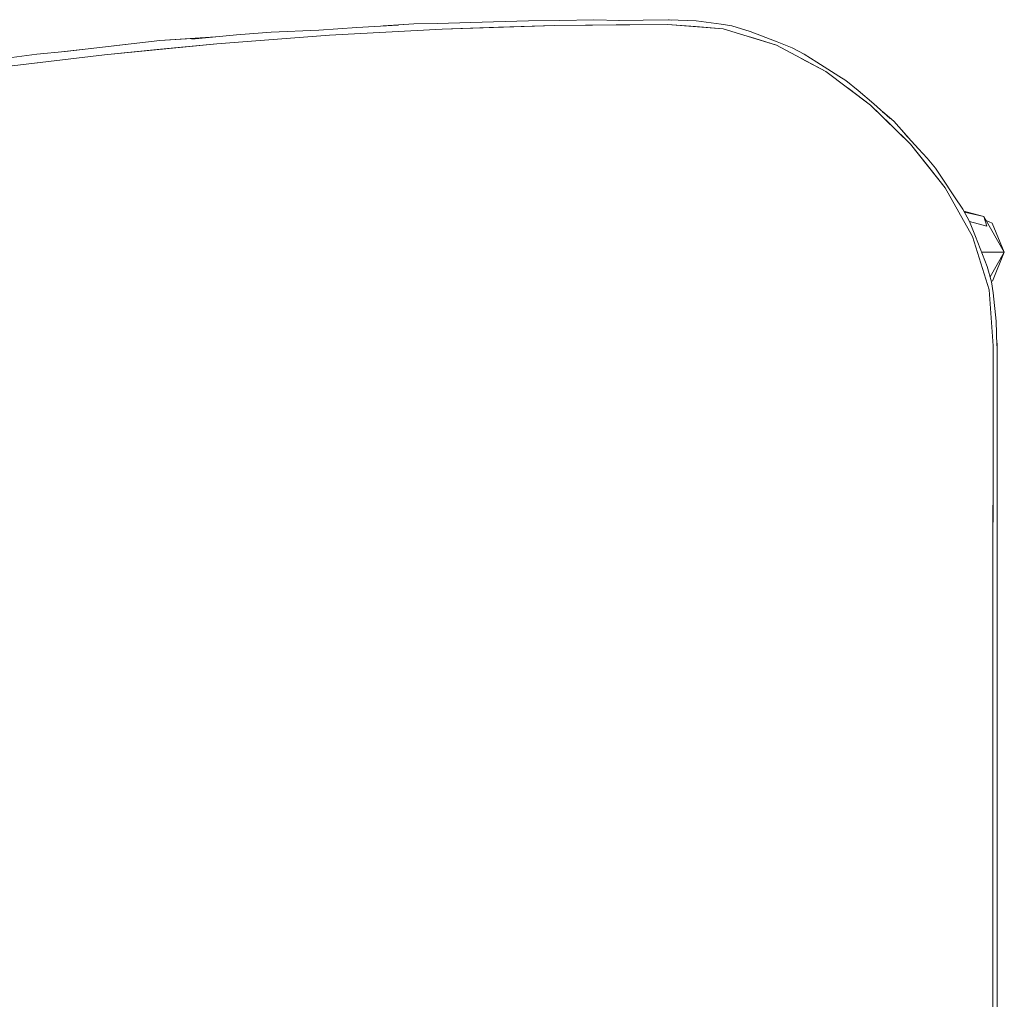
# Model space of a CAD drawing. Header units: millimetres. Extents: x 2 to 902, y -447 to 199.
# Tile 820 of 1056: x 25.435 to 25.93, y 181.905 to 182.397. Entities that reach past the tile are written whole.
import ezdxf

# ---------------------------------------------------------------- set-up
doc = ezdxf.new("R2010")
doc.units = ezdxf.units.MM
doc.header["$MEASUREMENT"] = 0
doc.layers.add('IFC-Elemento de mobília-Contorno', color=152, linetype='Continuous', lineweight=5)

msp = doc.modelspace()

# ---------------------------------------------------------------- linework, layer by layer
at = {"layer": 'IFC-Elemento de mobília-Contorno', "color": 7, "lineweight": 5}
for p, q in [((25.61738, 182.39434), (25.6329, 182.39536)), ((25.61738, 182.39434), (25.6329, 182.39536)), ((25.61793, 182.39437), (25.6329, 182.39536)), ((25.61793, 182.39437), (25.6329, 182.39536)), ((25.6329, 182.39536), (25.64448, 182.39557)), ((25.6329, 182.39536), (25.64448, 182.39557)), ((25.64448, 182.39557), (25.67285, 182.39638)), ((25.64448, 182.39557), (25.67285, 182.39638)), ((25.67285, 182.39638), (25.69058, 182.39689)), ((25.67285, 182.39638), (25.69058, 182.39689)), ((25.69058, 182.39689), (25.70634, 182.39704)), ((25.69058, 182.39689), (25.70634, 182.39704)), ((25.70378, 182.39453), (25.76051, 182.395)), ((25.70378, 182.39453), (25.76051, 182.395)), ((25.70634, 182.39704), (25.72316, 182.3973)), ((25.70634, 182.39704), (25.72316, 182.3973)), ((25.72316, 182.3973), (25.73652, 182.39702)), ((25.72316, 182.3973), (25.73652, 182.39702)), ((25.73468, 182.39479), (25.76051, 182.395)), ((25.73468, 182.39479), (25.76051, 182.395)), ((25.73557, 182.39704), (25.76086, 182.39745)), ((25.73557, 182.39704), (25.76086, 182.39745)), ((25.73567, 182.39704), (25.76088, 182.39745)), ((25.76051, 182.395), (25.7745, 182.39396)), ((25.76051, 182.395), (25.7885, 182.39292)), ((25.76051, 182.395), (25.7745, 182.39396)), ((25.76051, 182.395), (25.7885, 182.39292)), ((25.76086, 182.39745), (25.76243, 182.39729)), ((25.76086, 182.39745), (25.76243, 182.39729)), ((25.76088, 182.39745), (25.76246, 182.39729)), ((25.76088, 182.39745), (25.76246, 182.39729)), ((25.76129, 182.39734), (25.7749, 182.39681)), ((25.76129, 182.39734), (25.7749, 182.39681)), ((25.7749, 182.39681), (25.78742, 182.39519)), ((25.7749, 182.39681), (25.78742, 182.39519)), ((25.78742, 182.39519), (25.79283, 182.39436)), ((25.78742, 182.39519), (25.79283, 182.39436)), ((25.54354, 182.38984), (25.56097, 182.39114)), ((25.54354, 182.38984), (25.56097, 182.39114)), ((25.56097, 182.39114), (25.58496, 182.39221)), ((25.56097, 182.39114), (25.58496, 182.39221)), ((25.58496, 182.39221), (25.6042, 182.39359)), ((25.58496, 182.39221), (25.6042, 182.39359)), ((25.58496, 182.39221), (25.58499, 182.39221)), ((25.58496, 182.39221), (25.58499, 182.39221)), ((25.59032, 182.38969), (25.64703, 182.39275)), ((25.59032, 182.38969), (25.64703, 182.39275)), ((25.59032, 182.38969), (25.61868, 182.39122)), ((25.59032, 182.38969), (25.61868, 182.39122)), ((25.6042, 182.39359), (25.62489, 182.39477)), ((25.6042, 182.39359), (25.62489, 182.39477)), ((25.61868, 182.39122), (25.64703, 182.39275)), ((25.61868, 182.39122), (25.64703, 182.39275)), ((25.64703, 182.39275), (25.70378, 182.39453)), ((25.64703, 182.39275), (25.70378, 182.39453)), ((25.64703, 182.39275), (25.6754, 182.39364)), ((25.64703, 182.39275), (25.6754, 182.39364)), ((25.6754, 182.39364), (25.70378, 182.39453)), ((25.6754, 182.39364), (25.70378, 182.39453)), ((25.70378, 182.39453), (25.71923, 182.39465)), ((25.70378, 182.39453), (25.71923, 182.39465)), ((25.71923, 182.39465), (25.73468, 182.39479)), ((25.71923, 182.39465), (25.73468, 182.39479)), ((25.7745, 182.39396), (25.7885, 182.39292)), ((25.7745, 182.39396), (25.7885, 182.39292)), ((25.7885, 182.39292), (25.81532, 182.38462)), ((25.7885, 182.39292), (25.81532, 182.38462)), ((25.79283, 182.39436), (25.80212, 182.39151)), ((25.79283, 182.39436), (25.80212, 182.39151)), ((25.80212, 182.39151), (25.81555, 182.38628)), ((25.80212, 182.39151), (25.81555, 182.38628)), ((25.47326, 182.38329), (25.50507, 182.38697)), ((25.47326, 182.38329), (25.50507, 182.38697)), ((25.47326, 182.38329), (25.48916, 182.38513)), ((25.47326, 182.38329), (25.48916, 182.38513)), ((25.47718, 182.3798), (25.53369, 182.38538)), ((25.47718, 182.3798), (25.53369, 182.38538)), ((25.50507, 182.38697), (25.53304, 182.3888)), ((25.50507, 182.38697), (25.53304, 182.3888)), ((25.50507, 182.38697), (25.52105, 182.38801)), ((25.50507, 182.38697), (25.52105, 182.38801)), ((25.50544, 182.38259), (25.53369, 182.38538)), ((25.50544, 182.38259), (25.53369, 182.38538)), ((25.52105, 182.38801), (25.533, 182.3888)), ((25.52105, 182.38801), (25.533, 182.3888)), ((25.52112, 182.38763), (25.54354, 182.38984)), ((25.52112, 182.38763), (25.54354, 182.38984)), ((25.53044, 182.38505), (25.53047, 182.38505)), ((25.53044, 182.38505), (25.53047, 182.38505)), ((25.53369, 182.38538), (25.59032, 182.38969)), ((25.53369, 182.38538), (25.59032, 182.38969)), ((25.53369, 182.38538), (25.56201, 182.38753)), ((25.53369, 182.38538), (25.56201, 182.38753)), ((25.56201, 182.38753), (25.59032, 182.38969)), ((25.56201, 182.38753), (25.59032, 182.38969)), ((25.80191, 182.38877), (25.81532, 182.38462)), ((25.80191, 182.38877), (25.81532, 182.38462)), ((25.81555, 182.38628), (25.8231, 182.38335)), ((25.81555, 182.38628), (25.8231, 182.38335)), ((25.44315, 182.38004), (25.45735, 182.38146)), ((25.44315, 182.38004), (25.45735, 182.38146)), ((25.45703, 182.38143), (25.47326, 182.38329)), ((25.45703, 182.38143), (25.47326, 182.38329)), ((25.45735, 182.38146), (25.47326, 182.38329)), ((25.45735, 182.38146), (25.47326, 182.38329)), ((25.47718, 182.3798), (25.50544, 182.38259)), ((25.47718, 182.3798), (25.50544, 182.38259)), ((25.81532, 182.38462), (25.8401, 182.37134)), ((25.81532, 182.38462), (25.8401, 182.37134)), ((25.8231, 182.38335), (25.8292, 182.38004)), ((25.8231, 182.38335), (25.8292, 182.38004)), ((25.42081, 182.37298), (25.47718, 182.3798)), ((25.42081, 182.37298), (25.47718, 182.3798)), ((25.42081, 182.37298), (25.449, 182.37639)), ((25.42081, 182.37298), (25.449, 182.37639)), ((25.42554, 182.3778), (25.44315, 182.38004)), ((25.42554, 182.3778), (25.44315, 182.38004)), ((25.449, 182.37639), (25.47718, 182.3798)), ((25.449, 182.37639), (25.47718, 182.3798)), ((25.82771, 182.37798), (25.8401, 182.37134)), ((25.82771, 182.37798), (25.8401, 182.37134)), ((25.8292, 182.38004), (25.83556, 182.37603)), ((25.8292, 182.38004), (25.83556, 182.37603)), ((25.83556, 182.37603), (25.84659, 182.36907)), ((25.83556, 182.37603), (25.84659, 182.36907)), ((25.8401, 182.37134), (25.86261, 182.35449)), ((25.8401, 182.37134), (25.86261, 182.35449)), ((25.84659, 182.36907), (25.85019, 182.36677)), ((25.84659, 182.36907), (25.85019, 182.36677)), ((25.85019, 182.36677), (25.8564, 182.36189)), ((25.85019, 182.36677), (25.8564, 182.36189)), ((25.85135, 182.36291), (25.86261, 182.35449)), ((25.85135, 182.36291), (25.86261, 182.35449)), ((25.8564, 182.36189), (25.86425, 182.35505)), ((25.8564, 182.36189), (25.86426, 182.35505)), ((25.86261, 182.35449), (25.88278, 182.33488)), ((25.86261, 182.35449), (25.8727, 182.34468)), ((25.86261, 182.35449), (25.88278, 182.33488)), ((25.86261, 182.35449), (25.8727, 182.34468)), ((25.86425, 182.35505), (25.87247, 182.34772)), ((25.86426, 182.35505), (25.87247, 182.34772)), ((25.86866, 182.35112), (25.87428, 182.34635)), ((25.86868, 182.3511), (25.87428, 182.34635)), ((25.86871, 182.35107), (25.87427, 182.34636)), ((25.86874, 182.35105), (25.87427, 182.34636)), ((25.87427, 182.34636), (25.88187, 182.33783)), ((25.87427, 182.34636), (25.88187, 182.33783)), ((25.87428, 182.34635), (25.88202, 182.33767)), ((25.87428, 182.34635), (25.88202, 182.33767)), ((25.8727, 182.34468), (25.88278, 182.33488)), ((25.8727, 182.34468), (25.88278, 182.33488)), ((25.87968, 182.34023), (25.88672, 182.33252)), ((25.87968, 182.34023), (25.88672, 182.33252)), ((25.88278, 182.33488), (25.8915, 182.32385)), ((25.88278, 182.33488), (25.90022, 182.31282)), ((25.88278, 182.33488), (25.8915, 182.32385)), ((25.88278, 182.33488), (25.90022, 182.31282)), ((25.88672, 182.33252), (25.89115, 182.32775)), ((25.88672, 182.33252), (25.89115, 182.32775)), ((25.89115, 182.32775), (25.89528, 182.32279)), ((25.89115, 182.32775), (25.89528, 182.32279)), ((25.8915, 182.32385), (25.90022, 182.31282)), ((25.8915, 182.32385), (25.90022, 182.31282)), ((25.89528, 182.32279), (25.89836, 182.31822)), ((25.89528, 182.32279), (25.89836, 182.31822)), ((25.89836, 182.31822), (25.9049, 182.30834)), ((25.89836, 182.31822), (25.9049, 182.30834)), ((25.90022, 182.31282), (25.91394, 182.28829)), ((25.90022, 182.31282), (25.90707, 182.30055)), ((25.90022, 182.31282), (25.91394, 182.28829)), ((25.90022, 182.31282), (25.90707, 182.30055)), ((25.9049, 182.30834), (25.90899, 182.30207)), ((25.9049, 182.30834), (25.90899, 182.30207)), ((25.90899, 182.30207), (25.91242, 182.29593)), ((25.90899, 182.30207), (25.91242, 182.29593)), ((25.90956, 182.30105), (25.91956, 182.29837)), ((25.90956, 182.30105), (25.91956, 182.29837)), ((25.90706, 182.30057), (25.91394, 182.28829)), ((25.90706, 182.30057), (25.91394, 182.28829)), ((25.90985, 182.30053), (25.91956, 182.29837)), ((25.90985, 182.30053), (25.91956, 182.29837)), ((25.91239, 182.29597), (25.91242, 182.29593)), ((25.91239, 182.29597), (25.91242, 182.29593)), ((25.9124, 182.29597), (25.91244, 182.29591)), ((25.9124, 182.29597), (25.92116, 182.29352)), ((25.9124, 182.29597), (25.91548, 182.2884)), ((25.9124, 182.29597), (25.91242, 182.29593)), ((25.9124, 182.29597), (25.91244, 182.29591)), ((25.9124, 182.29597), (25.91244, 182.29591)), ((25.9124, 182.29597), (25.92116, 182.29352)), ((25.9124, 182.29597), (25.91548, 182.2884)), ((25.9124, 182.29597), (25.91244, 182.29591)), ((25.91242, 182.29593), (25.91243, 182.29589)), ((25.91244, 182.29591), (25.91246, 182.29585)), ((25.91244, 182.29591), (25.91246, 182.29585)), ((25.91956, 182.29837), (25.92116, 182.29352)), ((25.91956, 182.29837), (25.92991, 182.28044)), ((25.91956, 182.29837), (25.92116, 182.29352)), ((25.91956, 182.29837), (25.92991, 182.28044)), ((25.92071, 182.29638), (25.92385, 182.29508)), ((25.92071, 182.29638), (25.92385, 182.29508)), ((25.92385, 182.29508), (25.92991, 182.28044)), ((25.91394, 182.28829), (25.92222, 182.26147)), ((25.91394, 182.28829), (25.91808, 182.27488)), ((25.91394, 182.28829), (25.92222, 182.26147)), ((25.91394, 182.28829), (25.91808, 182.27488)), ((25.91548, 182.2884), (25.9213, 182.27332)), ((25.91548, 182.2884), (25.9213, 182.27332)), ((25.91855, 182.28044), (25.9199, 182.28044)), ((25.91855, 182.28044), (25.9199, 182.28044)), ((25.9199, 182.28044), (25.92738, 182.28044)), ((25.9199, 182.28044), (25.92738, 182.28044)), ((25.92276, 182.26805), (25.92991, 182.28044)), ((25.92276, 182.26805), (25.92991, 182.28044)), ((25.92394, 182.26589), (25.92991, 182.28044)), ((25.92738, 182.28044), (25.92991, 182.28044)), ((25.92738, 182.28044), (25.92991, 182.28044)), ((25.91808, 182.27488), (25.92222, 182.26147)), ((25.91808, 182.27488), (25.92222, 182.26147)), ((25.9213, 182.27332), (25.92346, 182.26549)), ((25.9213, 182.27332), (25.92346, 182.26549)), ((25.92222, 182.26147), (25.92427, 182.23329)), ((25.92222, 182.26147), (25.92325, 182.24746)), ((25.92222, 182.26147), (25.92427, 182.23329)), ((25.92222, 182.26147), (25.92325, 182.24746)), ((25.9234, 182.26567), (25.92346, 182.26549)), ((25.9234, 182.26567), (25.92346, 182.26549)), ((25.92341, 182.26568), (25.92345, 182.26569)), ((25.92341, 182.26568), (25.92345, 182.26569)), ((25.92345, 182.26569), (25.92346, 182.26549)), ((25.92346, 182.26549), (25.92425, 182.26009)), ((25.92346, 182.26549), (25.92348, 182.2653)), ((25.92346, 182.26549), (25.92425, 182.26009)), ((25.92245, 182.25827), (25.92246, 182.25823)), ((25.92245, 182.25827), (25.92246, 182.25823)), ((25.92425, 182.26009), (25.92581, 182.24573)), ((25.92425, 182.26009), (25.92581, 182.24573)), ((25.92325, 182.24746), (25.92427, 182.23329)), ((25.92325, 182.24746), (25.92427, 182.23329)), ((25.92581, 182.24573), (25.9262, 182.2334)), ((25.92581, 182.24573), (25.9262, 182.2334)), ((25.92427, 182.23329), (25.92433, 182.2133)), ((25.92427, 182.23329), (25.92437, 182.19775)), ((25.92427, 182.23329), (25.92433, 182.2133)), ((25.92427, 182.23329), (25.92437, 182.19775)), ((25.92612, 182.23604), (25.92634, 182.2336)), ((25.92612, 182.23604), (25.92634, 182.2336)), ((25.92612, 182.2359), (25.92634, 182.23344)), ((25.92612, 182.2359), (25.92634, 182.23344)), ((25.92634, 182.2336), (25.92634, 182.1963)), ((25.92634, 182.21344), (25.92634, 182.23344)), ((25.92634, 182.21344), (25.92634, 182.23344)), ((25.92433, 182.2133), (25.92437, 182.19775)), ((25.92433, 182.2133), (25.92437, 182.19775)), ((25.92634, 182.19344), (25.92634, 182.21344)), ((25.92634, 182.19344), (25.92634, 182.21344)), ((25.92426, 182.16221), (25.92437, 182.19775)), ((25.92426, 182.16221), (25.92437, 182.19775)), ((25.92432, 182.17998), (25.92437, 182.19775)), ((25.92432, 182.17998), (25.92437, 182.19775)), ((25.92634, 182.15916), (25.92634, 182.1963)), ((25.92634, 182.15916), (25.92634, 182.1963)), ((25.92634, 182.17343), (25.92634, 182.19344)), ((25.92634, 182.17343), (25.92634, 182.19344)), ((25.92426, 182.16221), (25.92432, 182.17998)), ((25.92426, 182.16221), (25.92432, 182.17998)), ((25.92634, 182.15343), (25.92634, 182.17343)), ((25.92634, 182.15343), (25.92634, 182.17343)), ((25.92418, 182.12667), (25.92426, 182.16221)), ((25.92418, 182.12667), (25.92426, 182.16221)), ((25.92422, 182.14445), (25.92426, 182.16221)), ((25.92422, 182.14445), (25.92426, 182.16221)), ((25.92634, 182.11629), (25.92634, 182.15916)), ((25.92634, 182.11629), (25.92634, 182.15916)), ((25.92634, 182.13343), (25.92634, 182.15343)), ((25.92634, 182.13343), (25.92634, 182.15343)), ((25.92634, 182.11342), (25.92634, 182.13343)), ((25.92634, 182.11342), (25.92634, 182.13343)), ((25.92418, 182.10891), (25.92418, 182.12667)), ((25.92418, 182.09114), (25.92418, 182.12667)), ((25.92418, 182.10891), (25.92418, 182.12667)), ((25.92418, 182.09114), (25.92418, 182.12667)), ((25.92634, 182.07342), (25.92634, 182.11629)), ((25.92634, 182.07342), (25.92634, 182.11629)), ((25.92634, 182.09342), (25.92634, 182.11342)), ((25.92634, 182.09342), (25.92634, 182.11342)), ((25.92634, 182.07342), (25.92634, 182.09342)), ((25.92634, 182.07342), (25.92634, 182.09342)), ((25.92418, 182.09114), (25.92418, 182.08225)), ((25.92418, 182.09114), (25.92418, 182.0556)), ((25.92418, 182.09114), (25.92418, 182.08225)), ((25.92418, 182.09114), (25.92418, 182.0556)), ((25.92418, 182.07336), (25.92418, 182.08225)), ((25.92418, 182.07336), (25.92418, 182.08225)), ((25.92634, 182.05342), (25.92634, 182.07342)), ((25.92634, 182.03343), (25.92634, 182.07342)), ((25.92634, 182.05342), (25.92634, 182.07342)), ((25.92634, 182.03343), (25.92634, 182.07342)), ((25.92417, 182.02006), (25.92418, 182.0556)), ((25.92417, 182.02006), (25.92418, 182.0556)), ((25.92418, 182.03783), (25.92418, 182.0556)), ((25.92418, 182.03783), (25.92418, 182.0556)), ((25.92634, 182.04342), (25.92634, 182.05342)), ((25.92634, 182.04342), (25.92634, 182.05342)), ((25.92634, 182.03342), (25.92634, 182.04342)), ((25.92634, 182.03342), (25.92634, 182.04342)), ((25.92634, 181.99343), (25.92634, 182.03343)), ((25.92634, 181.99343), (25.92634, 182.03343)), ((25.92634, 182.01343), (25.92634, 182.03342)), ((25.92634, 182.01343), (25.92634, 182.03342)), ((25.92416, 182.00229), (25.92417, 182.02006)), ((25.92416, 181.98453), (25.92417, 182.02006)), ((25.92416, 182.00229), (25.92417, 182.02006)), ((25.92416, 181.98453), (25.92417, 182.02006)), ((25.92634, 181.99343), (25.92634, 182.01343)), ((25.92634, 181.99343), (25.92634, 182.01343)), ((25.92634, 181.97343), (25.92634, 181.99343)), ((25.92634, 181.95344), (25.92634, 181.99343)), ((25.92634, 181.97343), (25.92634, 181.99343)), ((25.92634, 181.95344), (25.92634, 181.99343)), ((25.92415, 181.96675), (25.92416, 181.98453)), ((25.92415, 181.94898), (25.92416, 181.98453)), ((25.92415, 181.96675), (25.92416, 181.98453)), ((25.92415, 181.94898), (25.92416, 181.98453)), ((25.92634, 181.95344), (25.92634, 181.97343)), ((25.92634, 181.95344), (25.92634, 181.97343)), ((25.92634, 181.93344), (25.92634, 181.95344)), ((25.92634, 181.91344), (25.92634, 181.95344)), ((25.92634, 181.93344), (25.92634, 181.95344)), ((25.92634, 181.91344), (25.92634, 181.95344)), ((25.92415, 181.91344), (25.92415, 181.94898)), ((25.92415, 181.93121), (25.92415, 181.94898)), ((25.92415, 181.91344), (25.92415, 181.94898)), ((25.92415, 181.93121), (25.92415, 181.94898)), ((25.92415, 181.92233), (25.92415, 181.93121)), ((25.92415, 181.92233), (25.92415, 181.93121)), ((25.92634, 181.91344), (25.92634, 181.93344)), ((25.92634, 181.91344), (25.92634, 181.93344)), ((25.92415, 181.8779), (25.92415, 181.91344)), ((25.92415, 181.8779), (25.92415, 181.91344)), ((25.92634, 181.89344), (25.92634, 181.91344)), ((25.92634, 181.87345), (25.92634, 181.91344)), ((25.92634, 181.89344), (25.92634, 181.91344)), ((25.92634, 181.87345), (25.92634, 181.91344))]:
    msp.add_line(p, q, dxfattribs=at)

doc.saveas('drawing.dxf')
